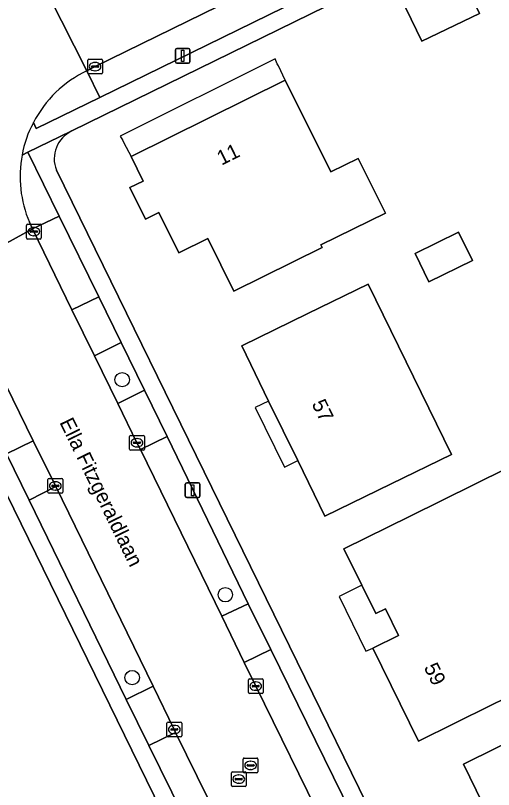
# Model space of a CAD drawing. Extents: x 160455 to 162082, y 388339 to 389736.
# Drawn here: x 160683.3 to 160715.7, y 389259.6 to 389312.1 of the extents above; entities that cross this region are included whole.
import ezdxf

# ---------------------------------------------------------------- set-up
doc = ezdxf.new("R2010")
doc.units = 0
for name, color, linetype in [('IMGEO_Boom', 7, 'Continuous'), ('IMGEO_Erf', 7, 'Continuous'), ('IMGEO_Groenvoorziening', 7, 'Continuous'), ('IMGEO_Kolk', 7, 'Continuous'), ('IMGEO_Lichtmast', 7, 'Continuous'), ('IMGEO_Openbare_ruimte_label', 7, 'Continuous'), ('IMGEO_Pand', 7, 'Continuous'), ('IMGEO_Pand_nummerreeks', 7, 'Continuous'), ('IMGEO_Pand_overbouw', 7, 'Continuous'), ('IMGEO_Parkeervlak_open', 7, 'Continuous'), ('IMGEO_Rijbaan_lokaal_gesloten', 7, 'Continuous'), ('IMGEO_Rioolput', 7, 'Continuous'), ('IMGEO_Voetpad_open', 7, 'Continuous')]:
    doc.layers.add(name, color=color, linetype=linetype)

msp = doc.modelspace()

# ---------------------------------------------------------------- linework, layer by layer
at = {"layer": 'IMGEO_Boom'}
for centre in [(160690.557, 389287.408), (160697.55, 389272.836), (160691.234, 389267.214)]:
    msp.add_circle(centre, 0.489, dxfattribs=at)
at = {"layer": 'IMGEO_Erf'}
for points in [[(160740.296, 389330.183), (160710.526, 389315.762), (160710.544, 389315.737), (160713.248, 389317.044), (160714.666, 389314.062), (160714.045, 389313.762), (160714.784, 389312.233), (160710.883, 389310.347), (160708.707, 389314.849), (160687.141, 389304.262)], [(160686.096, 389301.609), (160711.374, 389250), (160713.804, 389245.039), (160721.884, 389228.469)], [(160697.231, 389250), (160674.661, 389296.078)]]:
    msp.add_lwpolyline(points, dxfattribs=at)
for points in [[(160704.117, 389296.371), (160698.129, 389293.398), (160696.363, 389296.971), (160694.398, 389296), (160693.047, 389298.726), (160692.144, 389298.278), (160691.081, 389300.423), (160691.984, 389300.871), (160691.164, 389302.524), (160701.614, 389307.716), (160704.709, 389301.482), (160706.563, 389302.403), (160708.404, 389298.694), (160704.033, 389296.541)], [(160711.354, 389294.036), (160710.416, 389295.956), (160713.365, 389297.396), (160714.303, 389295.476)], [(160712.878, 389282.339), (160708.801, 389280.348), (160704.307, 389278.154), (160702.464, 389281.921), (160700.488, 389285.959), (160698.662, 389289.691), (160703.155, 389291.886), (160707.242, 389293.881)], [(160715.574, 389265.34), (160710.639, 389262.91), (160707.544, 389269.217), (160709.292, 389270.073), (160708.411, 389271.875), (160707.747, 389271.55), (160706.802, 389273.478), (160705.587, 389275.954), (160710.071, 389278.168), (160716.613, 389281.397), (160719.663, 389275.204), (160716.526, 389273.659), (160718.128, 389270.406), (160718.692, 389270.684), (160720.202, 389267.619)], [(160726.736, 389256.423), (160727.846, 389256.964), (160729.456, 389253.671), (160725.141, 389251.562), (160724.852, 389252.152), (160724.011, 389251.741), (160723.914, 389251.938), (160719.95, 389250), (160718.892, 389249.483), (160718.64, 389250), (160716.671, 389254.041), (160715.284, 389253.365), (160713.111, 389257.792), (160714.988, 389258.712), (160713.691, 389261.358), (160718.18, 389263.561), (160722.267, 389265.566), (160723.813, 389262.403)]]:
    msp.add_lwpolyline(points, close=True, dxfattribs=at)
msp.add_arc((160688.041, 389302.375), 2.091, 115.5104, 201.4913, dxfattribs=at)
at = {"layer": 'IMGEO_Groenvoorziening'}
for points in [[(160684.54, 389304.825), (160684.729, 389304.435), (160689.045, 389306.539), (160688.172, 389308.335)], [(160684.267, 389298.08), (160684.479, 389297.634), (160686.288, 389298.492), (160684.17, 389302.827), (160683.777, 389302.633)]]:
    msp.add_lwpolyline(points, dxfattribs=at)
for centre, radius, start, end in [((160691.449, 389301.31), 7.752, 115.0084, 153.0343), ((160691.519, 389301.163), 7.88, 169.2515, 203.0337)]:
    msp.add_arc(centre, radius, start, end, dxfattribs=at)
at = {"layer": 'IMGEO_Kolk'}
for p, q in [((160688.219, 389308.198), (160688.219, 389309.05)), ((160688.294, 389309.124), (160689.146, 389309.124)), ((160688.707, 389308.904), (160688.732, 389308.904)), ((160689.22, 389309.05), (160689.22, 389308.198)), ((160688.478, 389308.618), (160688.478, 389308.63)), ((160688.916, 389308.581), (160688.518, 389308.581)), ((160688.521, 389308.667), (160688.919, 389308.667)), ((160688.73, 389308.344), (160688.705, 389308.344)), ((160688.962, 389308.63), (160688.962, 389308.618)), ((160689.146, 389308.124), (160688.294, 389308.124)), ((160684.069, 389297.015), (160684.069, 389297.867)), ((160684.144, 389297.941), (160684.996, 389297.941)), ((160685.07, 389297.867), (160685.07, 389297.015)), ((160684.328, 389297.435), (160684.328, 389297.447)), ((160684.766, 389297.398), (160684.368, 389297.398)), ((160684.371, 389297.484), (160684.769, 389297.484)), ((160684.557, 389297.721), (160684.582, 389297.721)), ((160684.812, 389297.447), (160684.812, 389297.435)), ((160684.996, 389296.941), (160684.144, 389296.941)), ((160684.58, 389297.161), (160684.555, 389297.161)), ((160691.135, 389283.634), (160691.987, 389283.634)), ((160691.06, 389282.708), (160691.06, 389283.56)), ((160691.319, 389283.128), (160691.319, 389283.14)), ((160691.757, 389283.091), (160691.359, 389283.091)), ((160691.362, 389283.177), (160691.76, 389283.177)), ((160691.548, 389283.414), (160691.573, 389283.414)), ((160691.803, 389283.14), (160691.803, 389283.128)), ((160692.061, 389283.56), (160692.061, 389282.708)), ((160691.987, 389282.634), (160691.135, 389282.634)), ((160691.571, 389282.854), (160691.546, 389282.854)), ((160685.524, 389279.78), (160685.524, 389280.632)), ((160685.599, 389280.706), (160686.451, 389280.706)), ((160686.012, 389280.486), (160686.037, 389280.486)), ((160686.525, 389280.632), (160686.525, 389279.78)), ((160685.783, 389280.2), (160685.783, 389280.212)), ((160686.221, 389280.163), (160685.823, 389280.163)), ((160685.826, 389280.249), (160686.224, 389280.249)), ((160686.035, 389279.926), (160686.01, 389279.926)), ((160686.267, 389280.212), (160686.267, 389280.2)), ((160686.451, 389279.706), (160685.599, 389279.706)), ((160699.111, 389266.214), (160699.111, 389267.066)), ((160699.186, 389267.14), (160700.038, 389267.14)), ((160699.599, 389266.92), (160699.624, 389266.92)), ((160700.112, 389267.066), (160700.112, 389266.214)), ((160699.37, 389266.634), (160699.37, 389266.646)), ((160699.808, 389266.597), (160699.41, 389266.597)), ((160699.413, 389266.683), (160699.811, 389266.683)), ((160699.622, 389266.36), (160699.597, 389266.36)), ((160699.854, 389266.646), (160699.854, 389266.634)), ((160700.038, 389266.14), (160699.186, 389266.14)), ((160693.666, 389264.2), (160694.518, 389264.2)), ((160693.591, 389263.274), (160693.591, 389264.126)), ((160693.85, 389263.694), (160693.85, 389263.706)), ((160694.288, 389263.657), (160693.89, 389263.657)), ((160693.893, 389263.743), (160694.291, 389263.743)), ((160694.079, 389263.98), (160694.104, 389263.98)), ((160694.334, 389263.706), (160694.334, 389263.694)), ((160694.592, 389264.126), (160694.592, 389263.274)), ((160694.518, 389263.2), (160693.666, 389263.2)), ((160694.102, 389263.42), (160694.077, 389263.42))]:
    msp.add_line(p, q, dxfattribs=at)
for points in [[(160688.219, 389308.198), (160688.219, 389309.05)], [(160688.294, 389309.124), (160689.146, 389309.124)], [(160689.22, 389309.05), (160689.22, 389308.198)], [(160689.146, 389308.124), (160688.294, 389308.124)], [(160684.069, 389297.015), (160684.069, 389297.867)], [(160684.144, 389297.941), (160684.996, 389297.941)], [(160685.07, 389297.867), (160685.07, 389297.015)], [(160684.996, 389296.941), (160684.144, 389296.941)], [(160691.135, 389283.634), (160691.987, 389283.634)], [(160691.06, 389282.708), (160691.06, 389283.56)], [(160692.061, 389283.56), (160692.061, 389282.708)], [(160691.987, 389282.634), (160691.135, 389282.634)], [(160685.524, 389279.78), (160685.524, 389280.632)], [(160685.599, 389280.706), (160686.451, 389280.706)], [(160686.525, 389280.632), (160686.525, 389279.78)], [(160686.451, 389279.706), (160685.599, 389279.706)], [(160699.111, 389266.214), (160699.111, 389267.066)], [(160699.186, 389267.14), (160700.038, 389267.14)], [(160700.112, 389267.066), (160700.112, 389266.214)], [(160700.038, 389266.14), (160699.186, 389266.14)], [(160693.666, 389264.2), (160694.518, 389264.2)], [(160693.591, 389263.274), (160693.591, 389264.126)], [(160694.592, 389264.126), (160694.592, 389263.274)], [(160694.518, 389263.2), (160693.666, 389263.2)]]:
    msp.add_lwpolyline(points, dxfattribs=at)
for centre, radius, start, end in [((160688.296, 389309.048), 0.0765, 91.552, 178.448), ((160688.296, 389309.048), 0.0765, 91.552, 178.448), ((160689.144, 389309.048), 0.0765, 1.552, 88.448), ((160689.144, 389309.048), 0.0765, 1.552, 88.448), ((160688.518, 389308.627), 0.0403, 85.8775, 175.7526), ((160688.515, 389308.617), 0.0366, 178.938, 274.7102), ((160688.919, 389308.624), 0.043, 264.8664, 352.4533), ((160688.923, 389308.629), 0.0386, 1.7309, 96.639), ((160688.296, 389308.2), 0.0765, 181.552, 268.448), ((160688.296, 389308.2), 0.0765, 181.552, 268.448), ((160689.144, 389308.2), 0.0765, 271.552, 358.448), ((160689.144, 389308.2), 0.0765, 271.552, 358.448), ((160684.146, 389297.865), 0.0765, 91.552, 178.448), ((160684.146, 389297.865), 0.0765, 91.552, 178.448), ((160684.994, 389297.865), 0.0765, 1.552, 88.448), ((160684.994, 389297.865), 0.0765, 1.552, 88.448), ((160684.368, 389297.444), 0.0403, 85.8775, 175.7526), ((160684.365, 389297.434), 0.0366, 178.938, 274.7102), ((160684.769, 389297.441), 0.043, 264.8664, 352.4533), ((160684.773, 389297.446), 0.0386, 1.7309, 96.639), ((160684.146, 389297.017), 0.0765, 181.552, 268.448), ((160684.146, 389297.017), 0.0765, 181.552, 268.448), ((160684.994, 389297.017), 0.0765, 271.552, 358.448), ((160684.994, 389297.017), 0.0765, 271.552, 358.448), ((160691.137, 389283.558), 0.0765, 91.552, 178.448), ((160691.137, 389283.558), 0.0765, 91.552, 178.448), ((160691.985, 389283.558), 0.0765, 1.552, 88.448), ((160691.985, 389283.558), 0.0765, 1.552, 88.448), ((160691.359, 389283.137), 0.0403, 85.8775, 175.7526), ((160691.356, 389283.127), 0.0366, 178.938, 274.7102), ((160691.76, 389283.134), 0.043, 264.8664, 352.4533), ((160691.764, 389283.139), 0.0386, 1.7309, 96.639), ((160691.137, 389282.71), 0.0765, 181.552, 268.448), ((160691.137, 389282.71), 0.0765, 181.552, 268.448), ((160691.985, 389282.71), 0.0765, 271.552, 358.448), ((160691.985, 389282.71), 0.0765, 271.552, 358.448), ((160685.601, 389280.63), 0.0765, 91.552, 178.448), ((160685.601, 389280.63), 0.0765, 91.552, 178.448), ((160686.449, 389280.63), 0.0765, 1.552, 88.448), ((160686.449, 389280.63), 0.0765, 1.552, 88.448), ((160685.823, 389280.209), 0.0403, 85.8775, 175.7526), ((160685.82, 389280.199), 0.0366, 178.938, 274.7102), ((160686.224, 389280.206), 0.043, 264.8664, 352.4533), ((160686.228, 389280.211), 0.0386, 1.7309, 96.639), ((160685.601, 389279.782), 0.0765, 181.552, 268.448), ((160685.601, 389279.782), 0.0765, 181.552, 268.448), ((160686.449, 389279.782), 0.0765, 271.552, 358.448), ((160686.449, 389279.782), 0.0765, 271.552, 358.448), ((160699.188, 389267.064), 0.0765, 91.552, 178.448), ((160699.188, 389267.064), 0.0765, 91.552, 178.448), ((160700.036, 389267.064), 0.0765, 1.552, 88.448), ((160700.036, 389267.064), 0.0765, 1.552, 88.448), ((160699.41, 389266.643), 0.0403, 85.8775, 175.7526), ((160699.407, 389266.633), 0.0366, 178.938, 274.7102), ((160699.811, 389266.64), 0.043, 264.8664, 352.4533), ((160699.815, 389266.645), 0.0386, 1.7309, 96.639), ((160699.188, 389266.216), 0.0765, 181.552, 268.448), ((160699.188, 389266.216), 0.0765, 181.552, 268.448), ((160700.036, 389266.216), 0.0765, 271.552, 358.448), ((160700.036, 389266.216), 0.0765, 271.552, 358.448), ((160693.668, 389264.124), 0.0765, 91.552, 178.448), ((160693.668, 389264.124), 0.0765, 91.552, 178.448), ((160694.516, 389264.124), 0.0765, 1.552, 88.448), ((160694.516, 389264.124), 0.0765, 1.552, 88.448), ((160693.89, 389263.703), 0.0403, 85.8775, 175.7526), ((160693.887, 389263.693), 0.0366, 178.938, 274.7102), ((160694.291, 389263.7), 0.043, 264.8664, 352.4533), ((160694.295, 389263.705), 0.0386, 1.7309, 96.639), ((160693.668, 389263.276), 0.0765, 181.552, 268.448), ((160693.668, 389263.276), 0.0765, 181.552, 268.448), ((160694.516, 389263.276), 0.0765, 271.552, 358.448), ((160694.516, 389263.276), 0.0765, 271.552, 358.448)]:
    msp.add_arc(centre, radius, start, end, dxfattribs=at)
for centre, major_axis, ratio, start_param, end_param in [((160688.706, 389308.624), (-0.387, 0.002), 0.722429, 4.712389, 7.853982), ((160688.731, 389308.624), (-0.39, 0.002), 0.717154, 1.570796, 4.712389), ((160684.556, 389297.441), (-0.387, 0.002), 0.722429, 4.712389, 7.853982), ((160684.581, 389297.441), (-0.39, 0.002), 0.717154, 1.570796, 4.712389), ((160691.547, 389283.134), (-0.387, 0.002), 0.722429, 4.712389, 7.853982), ((160691.572, 389283.134), (-0.39, 0.002), 0.717154, 1.570796, 4.712389), ((160686.011, 389280.206), (-0.387, 0.002), 0.722429, 4.712389, 7.853982), ((160686.036, 389280.206), (-0.39, 0.002), 0.717154, 1.570796, 4.712389), ((160699.598, 389266.64), (-0.387, 0.002), 0.722429, 4.712389, 7.853982), ((160699.623, 389266.64), (-0.39, 0.002), 0.717154, 1.570796, 4.712389), ((160694.078, 389263.7), (-0.387, 0.002), 0.722429, 4.712389, 7.853982), ((160694.103, 389263.7), (-0.39, 0.002), 0.717154, 1.570796, 4.712389)]:
    msp.add_ellipse(centre, major_axis=major_axis, ratio=ratio, start_param=start_param, end_param=end_param, dxfattribs=at)
at = {"layer": 'IMGEO_Lichtmast'}
for p, q in [((160694.264, 389309.855), (160695.054, 389309.855)), ((160695.054, 389309.855), (160694.264, 389309.855)), ((160694.164, 389308.955), (160694.164, 389309.755)), ((160694.164, 389309.755), (160694.164, 389308.955)), ((160695.154, 389309.755), (160695.154, 389308.955)), ((160695.154, 389308.955), (160695.154, 389309.755)), ((160695.054, 389308.855), (160694.264, 389308.855)), ((160694.264, 389308.855), (160695.054, 389308.855)), ((160694.835, 389279.516), (160694.835, 389280.316)), ((160694.835, 389280.316), (160694.835, 389279.516)), ((160694.935, 389280.416), (160695.725, 389280.416)), ((160695.725, 389280.416), (160694.935, 389280.416)), ((160695.825, 389280.316), (160695.825, 389279.516)), ((160695.825, 389279.516), (160695.825, 389280.316)), ((160695.725, 389279.416), (160694.935, 389279.416)), ((160694.935, 389279.416), (160695.725, 389279.416))]:
    msp.add_line(p, q, dxfattribs=at)
for points in [[(160694.584, 389309.73), (160694.734, 389309.73), (160694.734, 389308.98), (160694.584, 389308.98), (160694.584, 389309.73)], [(160695.255, 389280.291), (160695.405, 389280.291), (160695.405, 389279.541), (160695.255, 389279.541), (160695.255, 389280.291)]]:
    msp.add_lwpolyline(points, dxfattribs=at)
for centre, start, end in [((160694.264, 389309.755), 90, 180), ((160694.264, 389309.755), 90, 180), ((160695.054, 389309.755), 0, 90), ((160695.054, 389309.755), 360, 90), ((160694.264, 389308.955), 180, 270), ((160694.264, 389308.955), 180, 270), ((160695.054, 389308.955), 270, 0), ((160695.054, 389308.955), 270, 0), ((160694.935, 389280.316), 90, 180), ((160694.935, 389280.316), 90, 180), ((160695.725, 389280.316), 0, 90), ((160695.725, 389280.316), 360, 90), ((160694.935, 389279.516), 180, 270), ((160694.935, 389279.516), 180, 270), ((160695.725, 389279.516), 270, 0), ((160695.725, 389279.516), 270, 0)]:
    msp.add_arc(centre, 0.1, start, end, dxfattribs=at)
at = {"layer": 'IMGEO_Pand'}
for points in [[(160713.248, 389317.044), (160710.544, 389315.737), (160708.707, 389314.849), (160710.883, 389310.347), (160714.784, 389312.233), (160714.045, 389313.762), (160714.666, 389314.062)], [(160701.614, 389307.716), (160691.164, 389302.524), (160691.984, 389300.871), (160691.081, 389300.423), (160692.144, 389298.278), (160693.047, 389298.726), (160694.398, 389296), (160696.363, 389296.971), (160698.129, 389293.398), (160704.117, 389296.371), (160704.033, 389296.541), (160708.404, 389298.694), (160706.563, 389302.403), (160704.709, 389301.482)], [(160710.416, 389295.956), (160711.354, 389294.036), (160714.303, 389295.476), (160713.365, 389297.396)], [(160703.155, 389291.886), (160698.662, 389289.691), (160700.488, 389285.959), (160702.464, 389281.921), (160704.307, 389278.154), (160708.801, 389280.348), (160712.878, 389282.339), (160707.242, 389293.881)], [(160707.544, 389269.217), (160710.639, 389262.91), (160715.574, 389265.34), (160720.202, 389267.619), (160718.692, 389270.684), (160718.128, 389270.406), (160716.526, 389273.659), (160719.663, 389275.204), (160716.613, 389281.397), (160710.071, 389278.168), (160705.587, 389275.954), (160706.802, 389273.478), (160707.747, 389271.55), (160708.411, 389271.875), (160709.292, 389270.073)], [(160727.846, 389256.964), (160726.736, 389256.423), (160723.813, 389262.403), (160722.267, 389265.566), (160718.18, 389263.561), (160713.691, 389261.358), (160714.988, 389258.712), (160713.111, 389257.792), (160715.284, 389253.365), (160716.671, 389254.041), (160718.64, 389250), (160718.892, 389249.483), (160719.95, 389250), (160723.914, 389251.938), (160724.011, 389251.741), (160724.852, 389252.152), (160725.141, 389251.562), (160729.456, 389253.671)]]:
    msp.add_lwpolyline(points, close=True, dxfattribs=at)
at = {"layer": 'IMGEO_Pand_overbouw'}
for points in [[(160691.164, 389302.524), (160701.614, 389307.716), (160701.151, 389308.668), (160701.076, 389308.822), (160700.924, 389309.158), (160690.417, 389303.919), (160690.606, 389303.606), (160690.676, 389303.458)], [(160700.488, 389285.959), (160699.583, 389285.511), (160701.558, 389281.478), (160702.464, 389281.921)], [(160707.544, 389269.217), (160709.292, 389270.073), (160708.411, 389271.875), (160707.747, 389271.55), (160706.802, 389273.478), (160705.263, 389272.708), (160707.086, 389269.009)]]:
    msp.add_lwpolyline(points, close=True, dxfattribs=at)
at = {"layer": 'IMGEO_Parkeervlak_open'}
msp.add_lwpolyline([(160719.867, 389323.864), (160704.398, 389316.312), (160688.721, 389308.622), (160688.172, 389308.335), (160689.045, 389306.539), (160709.836, 389316.725), (160737.049, 389330.036), (160735.351, 389333.479), (160733.178, 389331.902), (160732.371, 389331.321)], dxfattribs=at)
for points in [[(160687.144, 389292.152), (160688.971, 389293.025), (160686.288, 389298.492), (160684.479, 389297.634)], [(160678.969, 389294.612), (160677.15, 389293.726), (160682.709, 389282.392), (160684.532, 389283.263)], [(160692.079, 389286.689), (160690.482, 389289.918), (160688.691, 389289.019), (160690.255, 389285.796)], [(160697.321, 389271.373), (160699.11, 389272.221), (160693.607, 389283.567), (160691.794, 389282.685)], [(160692.659, 389266.631), (160686.055, 389280.163), (160684.241, 389279.248), (160690.839, 389265.737)], [(160700.637, 389269.113), (160698.835, 389268.239), (160699.613, 389266.641), (160704.287, 389257.113), (160706.1, 389257.995)], [(160701.053, 389249.503), (160700.808, 389250), (160694.182, 389263.505), (160692.371, 389262.62), (160698.574, 389250), (160699.246, 389248.633)]]:
    msp.add_lwpolyline(points, close=True, dxfattribs=at)
at = {"layer": 'IMGEO_Rijbaan_lokaal_gesloten'}
for points in [[(160717.965, 389329.319), (160717.802, 389329.234), (160714.827, 389327.794), (160701.634, 389321.329), (160700.828, 389320.945), (160697.696, 389319.416), (160685.803, 389313.539), (160685.583, 389313.453), (160688.172, 389308.335), (160688.721, 389308.622), (160704.398, 389316.312), (160719.867, 389323.864)], [(160688.172, 389308.335), (160685.583, 389313.453)], [(160678.427, 389295.676), (160678.918, 389294.737), (160678.969, 389294.612), (160684.479, 389297.634), (160684.267, 389298.08)], [(160704.287, 389257.113), (160699.613, 389266.641), (160698.835, 389268.239), (160697.321, 389271.373), (160691.794, 389282.685), (160691.562, 389283.135), (160690.255, 389285.796), (160688.691, 389289.019), (160687.144, 389292.152), (160684.479, 389297.634), (160678.969, 389294.612), (160684.532, 389283.263), (160686.055, 389280.163), (160692.659, 389266.631), (160694.09, 389263.699), (160694.182, 389263.505), (160700.808, 389250)]]:
    msp.add_lwpolyline(points, dxfattribs=at)
for centre, radius, start, end in [((160691.449, 389301.31), 7.752, 115.0084, 153.0343), ((160690.326, 389301.582), 6.633, 150.7311, 170.8846), ((160691.519, 389301.163), 7.88, 169.2515, 203.0337)]:
    msp.add_arc(centre, radius, start, end, dxfattribs=at)
at = {"layer": 'IMGEO_Rioolput'}
for p, q in [((160698.764, 389260.842), (160698.764, 389261.694)), ((160698.839, 389261.768), (160699.691, 389261.768)), ((160699.252, 389261.548), (160699.277, 389261.548)), ((160699.765, 389261.694), (160699.765, 389260.842)), ((160699.023, 389261.262), (160699.023, 389261.274)), ((160699.461, 389261.225), (160699.063, 389261.225)), ((160699.066, 389261.311), (160699.464, 389261.311)), ((160699.507, 389261.274), (160699.507, 389261.262)), ((160697.961, 389259.914), (160697.961, 389260.766)), ((160698.036, 389260.84), (160698.888, 389260.84)), ((160698.449, 389260.62), (160698.474, 389260.62)), ((160699.691, 389260.768), (160698.839, 389260.768)), ((160698.962, 389260.766), (160698.962, 389259.914)), ((160699.275, 389260.988), (160699.25, 389260.988)), ((160698.22, 389260.334), (160698.22, 389260.346)), ((160698.658, 389260.297), (160698.26, 389260.297)), ((160698.263, 389260.383), (160698.661, 389260.383)), ((160698.472, 389260.06), (160698.447, 389260.06)), ((160698.704, 389260.346), (160698.704, 389260.334)), ((160698.888, 389259.84), (160698.036, 389259.84))]:
    msp.add_line(p, q, dxfattribs=at)
for points in [[(160698.764, 389260.842), (160698.764, 389261.694)], [(160698.839, 389261.768), (160699.691, 389261.768)], [(160699.765, 389261.694), (160699.765, 389260.842)], [(160697.961, 389259.914), (160697.961, 389260.766)], [(160698.036, 389260.84), (160698.888, 389260.84)], [(160699.691, 389260.768), (160698.839, 389260.768)], [(160698.962, 389260.766), (160698.962, 389259.914)], [(160698.888, 389259.84), (160698.036, 389259.84)]]:
    msp.add_lwpolyline(points, dxfattribs=at)
for centre, radius, start, end in [((160698.841, 389261.692), 0.0765, 91.552, 178.448), ((160698.841, 389261.692), 0.0765, 91.552, 178.448), ((160699.689, 389261.692), 0.0765, 1.552, 88.448), ((160699.689, 389261.692), 0.0765, 1.552, 88.448), ((160699.063, 389261.271), 0.0403, 85.8775, 175.7526), ((160699.06, 389261.261), 0.0366, 178.938, 274.7102), ((160699.464, 389261.268), 0.043, 264.8664, 352.4533), ((160699.468, 389261.273), 0.0386, 1.7309, 96.639), ((160698.038, 389260.764), 0.0765, 91.552, 178.448), ((160698.038, 389260.764), 0.0765, 91.552, 178.448), ((160698.841, 389260.844), 0.0765, 181.552, 268.448), ((160698.841, 389260.844), 0.0765, 181.552, 268.448), ((160698.886, 389260.764), 0.0765, 1.552, 88.448), ((160698.886, 389260.764), 0.0765, 1.552, 88.448), ((160699.689, 389260.844), 0.0765, 271.552, 358.448), ((160699.689, 389260.844), 0.0765, 271.552, 358.448), ((160698.26, 389260.343), 0.0403, 85.8775, 175.7526), ((160698.257, 389260.333), 0.0366, 178.938, 274.7102), ((160698.661, 389260.34), 0.043, 264.8664, 352.4533), ((160698.665, 389260.345), 0.0386, 1.7309, 96.639), ((160698.038, 389259.916), 0.0765, 181.552, 268.448), ((160698.038, 389259.916), 0.0765, 181.552, 268.448), ((160698.886, 389259.916), 0.0765, 271.552, 358.448), ((160698.886, 389259.916), 0.0765, 271.552, 358.448)]:
    msp.add_arc(centre, radius, start, end, dxfattribs=at)
for centre, major_axis, ratio, start_param, end_param in [((160699.251, 389261.268), (-0.387, 0.002), 0.722429, 4.712389, 7.853982), ((160699.276, 389261.268), (-0.39, 0.002), 0.717154, 1.570796, 4.712389), ((160698.448, 389260.34), (-0.387, 0.002), 0.722429, 4.712389, 7.853982), ((160698.473, 389260.34), (-0.39, 0.002), 0.717154, 1.570796, 4.712389)]:
    msp.add_ellipse(centre, major_axis=major_axis, ratio=ratio, start_param=start_param, end_param=end_param, dxfattribs=at)
at = {"layer": 'IMGEO_Voetpad_open'}
for points in [[(160739.622, 389335.235), (160741.171, 389332.046), (160737.049, 389330.036), (160709.836, 389316.725), (160689.045, 389306.539), (160684.729, 389304.435), (160684.54, 389304.825)], [(160683.777, 389302.633), (160684.17, 389302.827), (160687.058, 389304.227), (160687.141, 389304.262), (160708.707, 389314.849), (160710.544, 389315.737), (160710.526, 389315.762), (160740.296, 389330.183)], [(160687.141, 389304.262), (160687.058, 389304.227), (160684.17, 389302.827), (160686.288, 389298.492), (160688.971, 389293.025), (160690.482, 389289.918), (160692.079, 389286.689), (160693.607, 389283.567), (160699.11, 389272.221), (160700.637, 389269.113), (160706.1, 389257.995), (160707.63, 389254.87), (160710.023, 389250), (160712.728, 389244.494), (160719.256, 389231.076), (160721.555, 389226.323), (160721.165, 389226.118)], [(160723.388, 389225.353), (160723.18, 389225.716), (160721.884, 389228.469), (160713.804, 389245.039), (160711.374, 389250), (160686.096, 389301.609)], [(160674.661, 389296.078), (160697.231, 389250), (160708.883, 389226.189), (160713.416, 389216.926), (160724.604, 389194.964), (160725.28, 389193.626), (160727.592, 389189.047)], [(160728.622, 389189.654), (160726.151, 389194.597), (160725.673, 389195.511), (160717.43, 389211.672), (160715.852, 389214.779), (160714.472, 389217.471), (160713.671, 389219.105), (160709.963, 389226.698), (160708.873, 389228.93), (160707.353, 389232.034), (160700.767, 389245.528), (160699.246, 389248.633), (160698.574, 389250), (160692.371, 389262.62), (160690.839, 389265.737), (160684.241, 389279.248), (160682.709, 389282.392), (160677.15, 389293.726)]]:
    msp.add_lwpolyline(points, dxfattribs=at)
for points in [[(160690.482, 389289.918), (160688.971, 389293.025), (160687.144, 389292.152), (160688.691, 389289.019)], [(160692.079, 389286.689), (160690.255, 389285.796), (160691.562, 389283.135), (160691.794, 389282.685), (160693.607, 389283.567)], [(160686.055, 389280.163), (160684.532, 389283.263), (160682.709, 389282.392), (160684.241, 389279.248)], [(160700.637, 389269.113), (160699.11, 389272.221), (160697.321, 389271.373), (160698.835, 389268.239)], [(160692.659, 389266.631), (160690.839, 389265.737), (160692.371, 389262.62), (160694.182, 389263.505), (160694.09, 389263.699)]]:
    msp.add_lwpolyline(points, close=True, dxfattribs=at)
for centre, radius, start, end in [((160690.326, 389301.582), 6.633, 150.7311, 170.8846), ((160688.041, 389302.375), 2.091, 115.5104, 201.4913)]:
    msp.add_arc(centre, radius, start, end, dxfattribs=at)

# ---------------------------------------------------------------- texts
at = {"layer": 'IMGEO_Openbare_ruimte_label'}
msp.add_text('Ella Fitzgeraldlaan', height=1, rotation=296.0272, dxfattribs=at).set_placement((160686.288, 389284.519))
at = {"layer": 'IMGEO_Pand_nummerreeks'}
for s, rotation, p in [('11', 26.4201, (160697.292, 389301.906)), ('57', 296.0723, (160703.384, 389285.772)), ('59', 296.1383, (160710.99, 389267.915))]:
    msp.add_text(s, height=1, rotation=rotation, dxfattribs=at).set_placement(p)

doc.saveas('drawing.dxf')
